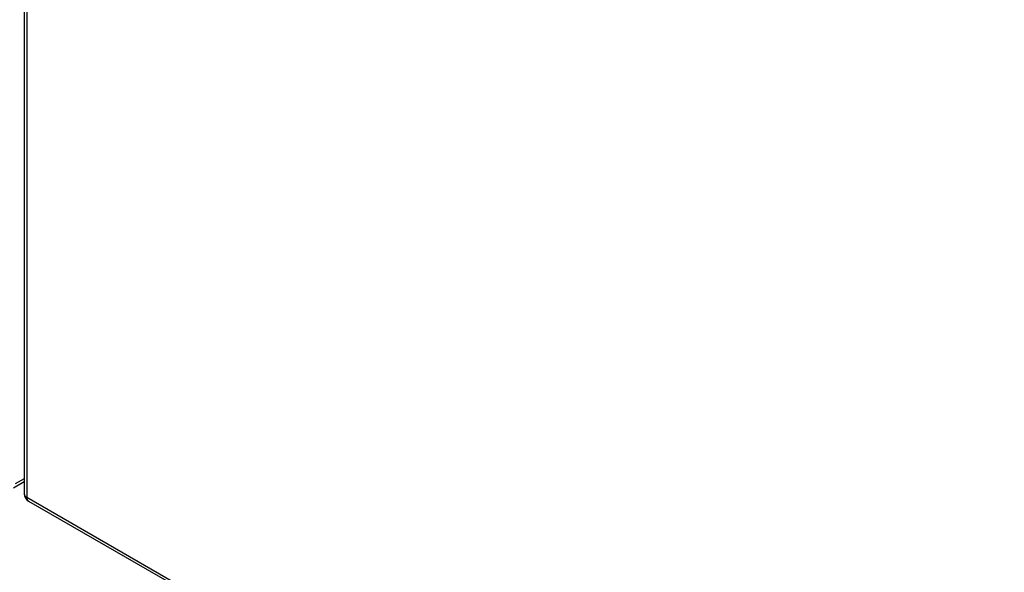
# Model space of a CAD drawing. Header units: inches. Extents: x 19 to 626, y 56 to 294.
# Tile 364 of 392: x 579 to 591, y 234 to 241. Entities that reach past the tile are written whole.
import ezdxf

# ---------------------------------------------------------------- set-up
doc = ezdxf.new("R2010")
doc.units = ezdxf.units.IN
doc.header["$MEASUREMENT"] = 0
doc.layers.add('Visible Edges(ANSI)', color=7, linetype='Continuous', lineweight=25)
doc.layers.add('Visible Tangent Edges(ANSI)', color=7, linetype='Continuous', lineweight=25)

msp = doc.modelspace()

# ---------------------------------------------------------------- linework, layer by layer
at = {"layer": 'Visible Edges(ANSI)'}
for p, q in [((579.121, 259.374), (579.121, 235.076)), ((578.99, 235.151), (579.121, 235.227)), ((579.17, 234.991), (625.56, 208.276))]:
    msp.add_line(p, q, dxfattribs=at)
msp.add_arc((579.22, 235.076), 0.099, 180, 240.064, dxfattribs=at)
at = {"layer": 'Visible Tangent Edges(ANSI)'}
for p, q in [((579.15, 259.334), (579.15, 235.036)), ((579.121, 235.26), (579.01, 235.197)), ((579.15, 235.036), (625.539, 208.322))]:
    msp.add_line(p, q, dxfattribs=at)
for major_axis, ratio, start_param, end_param in [((-0.099, 0), 0.575862, 0, 0.785398), ((-0.0494, -0.0858), 0.578093, 5.495853, 6.283185)]:
    msp.add_ellipse((579.22, 235.076), major_axis=major_axis, ratio=ratio, start_param=start_param, end_param=end_param, dxfattribs=at)

doc.saveas('drawing.dxf')
